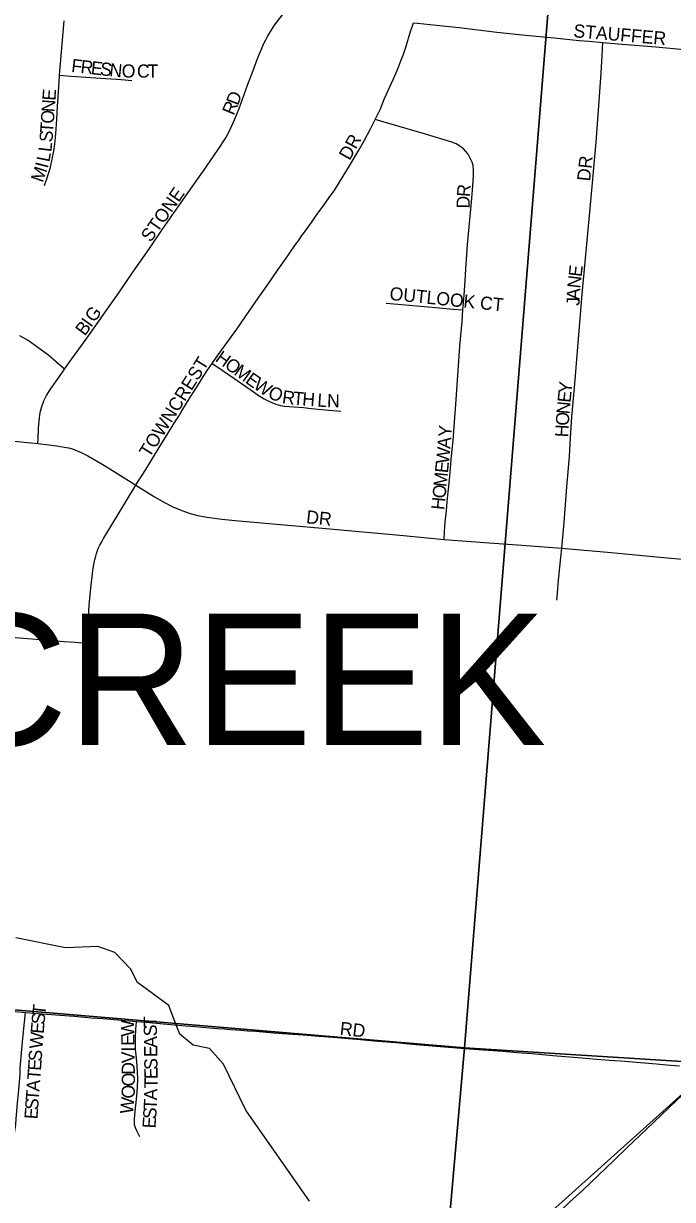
# Model space of a CAD drawing. Extents: x 1410790 to 1770854, y 448063 to 770588.
# Drawn here: x 1531514 to 1533981, y 619468 to 623939 of the extents above; entities that cross this region are included whole.
import ezdxf

# ---------------------------------------------------------------- set-up
doc = ezdxf.new("R2010")
doc.units = 0
for name, color, linetype in [('GM_X_City_Street', 7, 'Continuous'), ('GM_X_City_Street_Text', 7, 'Continuous'), ('GM_X_Corporation', 7, 'Continuous'), ('GM_X_Corporation_Text', 7, 'Continuous'), ('GM_X_County_Road', 7, 'Continuous'), ('GM_X_Minor_River', 7, 'Continuous'), ('GM_X_Section', 7, 'Continuous')]:
    doc.layers.add(name, color=color, linetype=linetype)

msp = doc.modelspace()

# ---------------------------------------------------------------- linework, layer by layer
at = {"layer": 'GM_X_City_Street'}
for points in [[(1531670.4, 622624.8), (1531688.4, 622650.4), (1531742.6, 622724.5), (1531780.2, 622778.2), (1531827.4, 622845.2), (1531876.4, 622915), (1531929.5, 622993.2), (1531993.7, 623084.1), (1532042.9, 623157), (1532113.9, 623259), (1532155.4, 623317.8), (1532198.5, 623379.6), (1532254.7, 623460.3), (1532282.8, 623504.9), (1532297, 623531), (1532316.8, 623572.7), (1532333.7, 623615.6), (1532366.3, 623705), (1532387, 623760.4), (1532402.9, 623802.8), (1532410.3, 623821.2), (1532418.7, 623842.2), (1532426.9, 623860.8), (1532435, 623877.5), (1532441.8, 623890.2), (1532449.2, 623902.8), (1532469, 623932.5), (1532502.4, 623976.9)], [(1531650.7, 623742.2), (1531668.6, 623949.2)], [(1532851.3, 623574.2), (1532870.8, 623615), (1532886, 623651.1), (1532920.6, 623728.4), (1532937.2, 623767.3), (1532949.3, 623797.8), (1532957.2, 623819.4), (1532968.4, 623853.3), (1532986, 623908.6), (1532991.9, 623927), (1532996.6, 623941.6)], [(1532996.6, 623941.6), (1533012.2, 623940.1), (1533084, 623932.8), (1533169.9, 623923.6), (1533313.3, 623906.8), (1533422.5, 623894.6), (1533531.9, 623884.2), (1533626.1, 623875), (1533665.2, 623871.9), (1533717.1, 623867.2)], [(1533560.4, 621944.2), (1533569.3, 622041.3), (1533580.3, 622177.6), (1533589.6, 622292.8), (1533593.9, 622365.6), (1533599.4, 622444.2), (1533609.9, 622569.2), (1533638.4, 622910.4), (1533669.2, 623249.4), (1533691, 623488.4), (1533701, 623625.6), (1533710.1, 623751.6), (1533714, 623815.8), (1533717.1, 623867.2)], [(1533717.1, 623867.2), (1533790.7, 623861.2), (1533918.7, 623850.8), (1534363.3, 623809.2), (1534651.4, 623781.4), (1534792.4, 623768.2), (1534900.6, 623758), (1535022.8, 623746.5)], [(1531593.9, 623323.5), (1531603.2, 623348.3), (1531616.2, 623393.6), (1531625.9, 623436.2), (1531629.6, 623455.4), (1531633.4, 623480), (1531635.5, 623506.1), (1531638.7, 623537.6), (1531640.9, 623576.1), (1531644, 623623.1), (1531649.4, 623716.6), (1531650.7, 623742.2)], [(1531650.7, 623742.2), (1531695.6, 623739.2), (1531789.6, 623733), (1531886, 623725.9), (1531926.5, 623722.1)], [(1532231.7, 622647), (1532250.3, 622674), (1532325, 622777.3), (1532358.5, 622825.5), (1532398.1, 622881.9), (1532442.5, 622946.6), (1532459.3, 622970.5), (1532481.7, 623002.6), (1532518.9, 623056.3), (1532531.9, 623074.7), (1532541.3, 623087.9), (1532548.6, 623098.4), (1532561.6, 623116.9), (1532572.8, 623132.8), (1532582.1, 623145.9), (1532608.6, 623182.6), (1532621.7, 623201.1), (1532631.1, 623214.3), (1532655.9, 623248.2), (1532676.8, 623277.5), (1532697.2, 623307.3), (1532711.4, 623329.4), (1532757.5, 623404.8), (1532789.3, 623458.2), (1532810.1, 623495.4), (1532832.1, 623535.7), (1532845.4, 623562), (1532851.3, 623574.2)], [(1533185, 622850.4), (1533189.3, 622906.5), (1533194.2, 622981.3), (1533196, 623007.1), (1533199.9, 623059.2), (1533202.8, 623098.3), (1533218.2, 623273.9), (1533222.1, 623322.5), (1533225.3, 623361.6), (1533225.5, 623381.8), (1533223.5, 623398.8), (1533219.9, 623412.2), (1533212.8, 623427.5), (1533204.2, 623442.1), (1533195.9, 623452.8), (1533186.5, 623462.5), (1533173.3, 623473.3), (1533158.6, 623482), (1533143.1, 623488.4), (1533043, 623518.6), (1532872.9, 623567.9), (1532851.3, 623574.2)], [(1532893.6, 622875.6), (1532966.2, 622869.2), (1533023.9, 622864), (1533108.6, 622856.5), (1533147.7, 622853.4), (1533185, 622850.4)], [(1533112.9, 621977.2), (1533115.1, 622007.4), (1533117.7, 622042.8), (1533122.2, 622087.6), (1533125, 622120.1), (1533127.3, 622146.1), (1533131.9, 622191.7), (1533137.4, 622246.8), (1533140.5, 622282.5), (1533147.3, 622353.2), (1533154.4, 622441.3), (1533157.2, 622490.4), (1533173.3, 622712), (1533181.7, 622806.3), (1533185, 622850.4)], [(1531670.4, 622624.8), (1531642.6, 622648.8), (1531610.6, 622676.4), (1531574.2, 622704), (1531531.3, 622733.5), (1531500.6, 622752)], [(1531941.4, 622183.8), (1531943, 622186.4), (1531978.7, 622243.8), (1532030.1, 622327), (1532062.6, 622380.2), (1532093.8, 622430.1), (1532099.1, 622438.5), (1532104.4, 622446.6), (1532114.5, 622463.5), (1532138.2, 622502.4), (1532183.4, 622573), (1532192.8, 622588.2), (1532212.9, 622619.3), (1532224.9, 622637.2), (1532231.7, 622647)], [(1532231.7, 622647), (1532249.2, 622635.1), (1532334.6, 622577), (1532392.1, 622535.9), (1532403.1, 622528.9), (1532429.7, 622511.6), (1532449.5, 622501.5), (1532458.4, 622497.7), (1532473.1, 622491.7), (1532491.4, 622486.9), (1532506.9, 622484.1), (1532542.3, 622481.3), (1532578.1, 622478.6), (1532607.3, 622475.7), (1532675.1, 622468.8), (1532720.1, 622465)], [(1531568.7, 622342), (1531569.6, 622360.1), (1531571.7, 622401.8), (1531574.7, 622439.1), (1531576.7, 622451.7), (1531578.8, 622464.6), (1531580.9, 622474), (1531583.6, 622483.2), (1531587.3, 622493.4), (1531591.6, 622504.1), (1531601.5, 622524.3), (1531616.7, 622549.1), (1531650.8, 622597), (1531670.4, 622624.8)], [(1531454, 622353.9), (1531541.5, 622344.8), (1531568.7, 622342)], [(1531568.7, 622342), (1531610.3, 622337.7), (1531641.4, 622333.3), (1531668.2, 622328.9), (1531685.1, 622325.7), (1531699.7, 622321.4), (1531715.1, 622315.8), (1531732.8, 622308), (1531758.8, 622295.1), (1531815.3, 622262.5), (1531862.5, 622232.9), (1531923.7, 622194.8), (1531941.4, 622183.8)], [(1531753, 621582.8), (1531759.5, 621658.5), (1531761.3, 621684.6), (1531764.4, 621727.2), (1531770.2, 621792.3), (1531776.4, 621847.5), (1531779.4, 621868.8), (1531782.7, 621888.7), (1531785.2, 621901), (1531788.7, 621914.4), (1531791.7, 621924.4), (1531795.9, 621935.7), (1531799.9, 621945.6), (1531805, 621956.3), (1531811.6, 621968.8), (1531818.5, 621980.9), (1531846.7, 622026.2), (1531941.4, 622183.8)], [(1531941.4, 622183.8), (1532012.8, 622139.4), (1532050, 622117.9), (1532082.4, 622101.4), (1532116, 622087.3), (1532147.4, 622076.7), (1532176.2, 622069.1), (1532211.9, 622061.9), (1532257.6, 622055.6), (1532280.3, 622053.3), (1532319.4, 622049.2), (1532505.5, 622033.3), (1532678.4, 622018.4), (1532958.7, 621992.7), (1533112.9, 621977.2)], [(1533112.9, 621977.2), (1533199.8, 621970.4), (1533284.4, 621964.8), (1533408.6, 621956), (1533560.4, 621944.2)], [(1533541.9, 621746.8), (1533544, 621774.4), (1533548.7, 621822.3), (1533557, 621909.2), (1533560.4, 621944.2)], [(1533560.4, 621944.2), (1533747.8, 621927.5), (1533934.8, 621909.8), (1534087.4, 621896.6), (1534283.6, 621877.6), (1534449, 621861), (1534553.5, 621850.4), (1534796.3, 621828.5)], [(1531338, 621616.8), (1531420.3, 621610.3), (1531668.5, 621589.8), (1531710.7, 621586.3), (1531753, 621582.8)], [(1531741.4, 621445.9), (1531753, 621582.8)], [(1530962.5, 620230.9), (1530972.1, 620230), (1531004.8, 620227.2), (1531083.7, 620220.8), (1531142, 620216.3), (1531184.5, 620213.1), (1531246.6, 620207.4), (1531295.6, 620202.3), (1531341.4, 620198), (1531433.6, 620187.4), (1531521.3, 620179.1)], [(1531479.9, 619718.1), (1531485.1, 619752.6), (1531486.8, 619773.3), (1531492, 619834.8), (1531495.2, 619870.7), (1531500.9, 619943.2), (1531502.1, 619967.7), (1531507.5, 620039.2), (1531513.2, 620093), (1531517.8, 620141.9), (1531521.3, 620179.1)], [(1531521.3, 620179.1), (1531553.2, 620176.2), (1531585.8, 620173.8), (1531653.9, 620168.5), (1531706.3, 620164.7), (1531770.9, 620159.1), (1531817.6, 620155.7), (1531886.5, 620150.1), (1531944.1, 620145.2)], [(1531956.3, 619706.6), (1531944.8, 619728.6), (1531939.8, 619740.2), (1531936.7, 619752.1), (1531935.7, 619762.2), (1531936, 619772.4), (1531938.1, 619803.9), (1531944.2, 619848.9), (1531946.5, 619876.7), (1531947.6, 619895.7), (1531948.6, 619925.1), (1531947.6, 619954.8), (1531945.8, 619973.8), (1531944.5, 619992.9), (1531941.9, 620016.1), (1531940.2, 620038.2), (1531939.5, 620066.2), (1531939.8, 620086.9), (1531941.8, 620113.7), (1531944.1, 620145.2)], [(1531944.1, 620145.2), (1531979.9, 620142.1), (1532060.1, 620135), (1532130.3, 620128.4), (1532167.1, 620125.6), (1532207.2, 620122.3), (1532253, 620118.5), (1532278.5, 620116.6), (1532300.6, 620114.7), (1532321.9, 620113.3), (1532340.2, 620111.9), (1532365.7, 620109.5), (1532396.4, 620107.2), (1532424.7, 620104.8), (1532465.2, 620101.1), (1532499.2, 620098.7), (1532578, 620093.5), (1532638.4, 620088.8), (1532689.8, 620084.5), (1532795, 620075.6), (1532859.6, 620070.4), (1532929.9, 620064.2), (1533006.3, 620057.7), (1533115.3, 620048.2), (1533209.1, 620040.7), (1533336.5, 620031.2), (1533390.3, 620027), (1533448.3, 620022.3), (1533527.1, 620015.7), (1533636.9, 620006), (1533679, 620002.5), (1533740.8, 619998.1), (1533783.3, 619994.9), (1533920.7, 619983.5), (1533958.7, 619980.3), (1534007.7, 619976.5)]]:
    msp.add_lwpolyline(points, dxfattribs=at)
at = {"layer": 'GM_X_Corporation'}
msp.add_lwpolyline([(1538205, 622468.5), (1537038.8, 622564.5), (1536993.4, 622054.6), (1536104, 622128.1), (1535975.9, 621937.6), (1535860.5, 621774.6), (1535755.5, 621629.4), (1535700.8, 621558.2), (1535663.2, 621512), (1535634.5, 621476.6), (1535625.3, 621465.3), (1535469.1, 621284.4), (1535391.4, 621195.2), (1535347.4, 621146.3), (1535332.5, 621129.7), (1535299.6, 621095.5), (1535268.7, 621063.4), (1535175.9, 620971.2), (1535052.2, 620851.6), (1534993.9, 620795.1), (1534555.9, 620373.9), (1534129.5, 619967.8), (1533069.7, 619016.2)], dxfattribs=at)
at = {"layer": 'GM_X_County_Road'}
msp.add_lwpolyline([(1533075.8, 618970), (1533171.3, 619061.3), (1533245.1, 619131.1), (1533361.5, 619241.7), (1533519, 619389.8), (1533590.6, 619457.1), (1533638.8, 619501.4), (1533759.1, 619616), (1533810.5, 619666.2), (1533882, 619733.7), (1533997.4, 619845.6), (1534057.9, 619901), (1534084.2, 619925.4), (1534093.5, 619934.2), (1534129.5, 619967.8)], dxfattribs=at)
at = {"layer": 'GM_X_Minor_River'}
msp.add_lwpolyline([(1532601.1, 619461.2), (1532359.3, 619807.6), (1532274.5, 619982.1), (1532221.6, 620041.4), (1532159.8, 620054.8), (1532108.5, 620096.1), (1532087.5, 620150.8), (1532066.5, 620205.4), (1531948, 620292.3), (1531920.9, 620345), (1531862, 620406.5), (1531796.4, 620430), (1531674.1, 620424.7), (1531484.6, 620463)], dxfattribs=at)
at = {"layer": 'GM_X_Section'}
for points in [[(1528025, 624614.9), (1532828.2, 624183.7), (1533518.9, 624117.7), (1533190.3, 620044.5), (1527751.7, 620502.8)], [(1533518.9, 624117.7), (1538160.1, 623689.3), (1538515.5, 623663.1), (1538237.3, 619727), (1533190.3, 620044.5)], [(1533190.3, 620044.5), (1532724.4, 614740.1), (1527349.3, 615167.2), (1527751.7, 620502.8)], [(1538237.3, 619727), (1538329.2, 619721.5), (1534609.7, 614615.4), (1532724.4, 614740.1), (1533190.3, 620044.5)]]:
    msp.add_lwpolyline(points, close=True, dxfattribs=at)

# ---------------------------------------------------------------- texts
at = {"layer": 'GM_X_City_Street_Text'}
for s, rotation, p in [('STAUFFER', 355.103, (1533603.6, 623887.3)), ('F', 353.5663, (1531694.1, 623755.3)), ('R', 353.5512, (1531729.1, 623751.4)), ('E', 353.5741, (1531768.5, 623746.9)), ('S', 353.5663, (1531803.5, 623743)), ('N', 354.2763, (1531839.1, 623739)), ('O', 358.7993, (1531887.2, 623734.3)), ('C', 0, (1531945.5, 623733.4)), ('T', 0, (1531985.1, 623733.4)), ('E', 85.9942, (1531635.3, 623644.7)), ('D', 68.7423, (1532329.3, 623624.7)), ('N', 86.0011, (1531632.3, 623600.8)), ('R', 67.4343, (1532313.7, 623587)), ('O', 85.986, (1531629.2, 623556.9)), ('S', 85.5578, (1531624, 623486.3)), ('T', 86.0003, (1531626.7, 623521.8)), ('L', 83.2796, (1531619.6, 623449.1)), ('DR', 60.9449, (1532754, 623416)), ('L', 78.591, (1531612, 623410.2)), ('M', 71.254, (1531587.8, 623332.1)), ('I', 75.7841, (1531606, 623386.3)), ('DR', 83.9946, (1533668.1, 623337.8)), ('STONE', 55.1776, (1531997.7, 623104.5)), ('R', 85.5752, (1533211.3, 623278.5)), ('D', 88.9071, (1533210.5, 623235.3)), ('E', 83.2917, (1533635.9, 622974.1)), ('N', 83.4715, (1533630.9, 622930.4)), ('OUTLOOK CT', 354.1591, (1532904.1, 622888.5)), ('A', 86.8068, (1533628.5, 622887.2)), ('G', 55.2428, (1531784.5, 622799.6)), ('J', 89.7159, (1533628.5, 622865.9)), ('I', 54.393, (1531771.2, 622781)), ('B', 53.5138, (1531747.2, 622748.5)), ('H', 324.2908, (1532239.8, 622658)), ('TOWNCREST', 57.9241, (1531992.9, 622285.5)), ('O', 324.2859, (1532275.5, 622632.3)), ('M', 324.2739, (1532311.2, 622606.6)), ('E', 324.2885, (1532354.1, 622575.8)), ('W', 326.8027, (1532384.7, 622553.9)), ('O', 335.1584, (1532439.5, 622518.7)), ('R', 352.7986, (1532495.5, 622495.6)), ('Y', 84.4721, (1533597.3, 622531)), ('T', 355.2286, (1532537.1, 622490.4)), ('H', 355.5507, (1532572.5, 622487.4)), ('L', 355.9437, (1532629.9, 622483)), ('N', 358.7767, (1532667.7, 622480.4)), ('N', 84.7135, (1533589.8, 622452.2)), ('E', 84.4716, (1533593.9, 622496)), ('O', 86.1946, (1533586.9, 622408.7)), ('Y', 86.2998, (1533140.9, 622365.9)), ('H', 86.7741, (1533584.5, 622364.9)), ('A', 85.0041, (1533136.9, 622320.8)), ('W', 84.2997, (1533131.2, 622263.2)), ('M', 84.2985, (1533122.4, 622175.7)), ('E', 84.2948, (1533127.7, 622228.2)), ('O', 84.31, (1533118.1, 622131.9)), ('H', 84.2959, (1533113.7, 622088.1)), ('DR', 353.9946, (1532587.2, 622039.3)), ('S', 84.651, (1531593.7, 620131.4)), ('T', 83.8544, (1531596.9, 620166.3)), ('E', 85.2273, (1531590.7, 620096.5)), ('W', 90.9116, (1531935.5, 620087.6)), ('S', 90.8115, (1532021.9, 620088.7)), ('T', 90.8115, (1532021.4, 620123.9)), ('RD', 353.6638, (1532714.9, 620094.3)), ('W', 85.6664, (1531586.4, 620039.5)), ('E', 90.9016, (1531936.1, 620052.4)), ('A', 90.8088, (1532022.5, 620044.7)), ('I', 90.9168, (1531936.4, 620030.4)), ('E', 90.8196, (1532023, 620009.6)), ('E', 85.8675, (1531580.4, 619956.2)), ('S', 85.8579, (1531582.9, 619991.3)), ('V', 90.9054, (1531937.1, 619986.4)), ('S', 90.7866, (1532023.7, 619961.1)), ('T', 85.8579, (1531577.9, 619921)), ('D', 90.9054, (1531937.8, 619942.4)), ('E', 90.3719, (1532023.9, 619925.5)), ('A', 85.8661, (1531574.7, 619877.2)), ('O', 90.7645, (1531938.4, 619898.2)), ('T', 89.3237, (1532023.5, 619889.3)), ('T', 85.8675, (1531572.2, 619842)), ('O', 86.7444, (1531935.9, 619850.5)), ('A', 88.3433, (1532022.2, 619844.4)), ('E', 85.8716, (1531567.1, 619771.8)), ('S', 85.8579, (1531569.6, 619806.9)), ('W', 84.4098, (1531930.1, 619791.3)), ('S', 86.4871, (1532018.2, 619772.4)), ('T', 87.0818, (1532020.4, 619808)), ('E', 86.3095, (1532015.9, 619737.1))]:
    msp.add_text(s, height=50, rotation=rotation, dxfattribs=at).set_placement(p)
at = {"layer": 'GM_X_Corporation_Text'}
msp.add_text('BEAVERCREEK', height=500, rotation=0, dxfattribs=at).set_placement((1528485.7, 621195.3))

doc.saveas('drawing.dxf')
